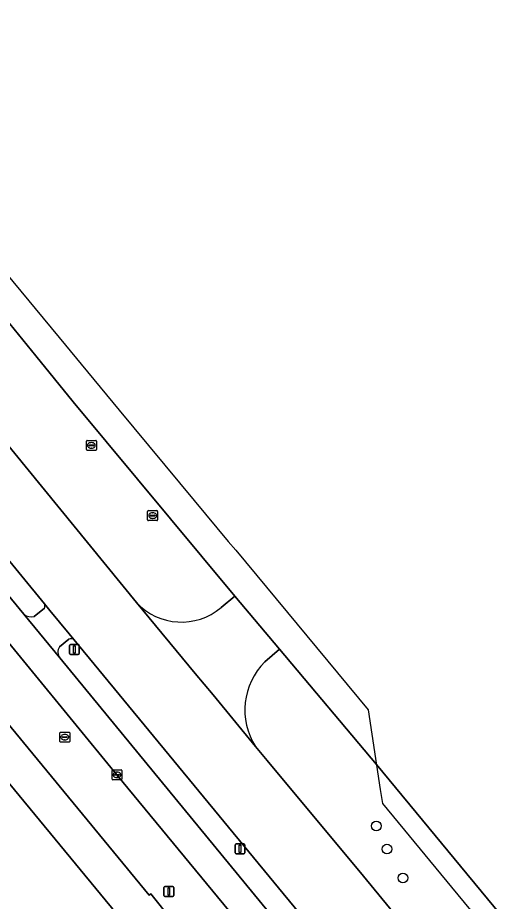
# Model space of a CAD drawing. Extents: x 156141 to 158132, y 385651 to 388333.
# Drawn here: x 157111.5 to 157159.6, y 387051.3 to 387140.3 of the extents above; entities that cross this region are included whole.
import ezdxf

# ---------------------------------------------------------------- set-up
doc = ezdxf.new("R2010")
doc.units = 0
for name, color, linetype in [('IMGEO_Berm_gesloten', 7, 'Continuous'), ('IMGEO_Berm_groen', 7, 'Continuous'), ('IMGEO_Boom', 7, 'Continuous'), ('IMGEO_Erf', 7, 'Continuous'), ('IMGEO_Fietspad_gesloten', 7, 'Continuous'), ('IMGEO_Hek', 7, 'Continuous'), ('IMGEO_Kolk', 7, 'Continuous'), ('IMGEO_Lichtmast', 7, 'Continuous'), ('IMGEO_Rijbaan_lokaal_gesloten', 7, 'Continuous'), ('IMGEO_Rijbaan_lokaal_open', 7, 'Continuous'), ('IMGEO_Rioolput', 7, 'Continuous'), ('IMGEO_Voetpad_gesloten', 7, 'Continuous')]:
    doc.layers.add(name, color=color, linetype=linetype)

msp = doc.modelspace()

# ---------------------------------------------------------------- linework, layer by layer
at = {"layer": 'IMGEO_Berm_gesloten'}
for points in [[(157114.164, 387081.256), (157106.958, 387090.013)], [(157105.518, 387088.158), (157112.066, 387080.211)], [(157113.136, 387079.992), (157114.158, 387080.833)], [(157116.617, 387077.703), (157115.674, 387076.93)], [(157151.816, 387035.618), (157144.847, 387044.064), (157117.104, 387077.688)], [(157115.708, 387075.817), (157143.058, 387042.561), (157147.405, 387037.276)]]:
    msp.add_lwpolyline(points, dxfattribs=at)
for centre, radius, start, end in [((157113.664, 387081.052), 0.54, 336.12935, 22.24535), ((157112.84, 387081.269), 1.311, 233.80686, 283.05886), ((157116.846, 387077.215), 0.539, 61.37155, 115.10005), ((157116.449, 387076.397), 0.94, 145.44741, 218.05206)]:
    msp.add_arc(centre, radius, start, end, dxfattribs=at)
at = {"layer": 'IMGEO_Berm_groen'}
for points in [[(157071.23, 387144.111), (157076.164, 387138.508), (157083.422, 387129.976), (157101.791, 387107.807), (157106.198, 387102.464), (157123.421, 387081.401)], [(157057.764, 387136.601), (157056.488, 387135.39), (157065.427, 387124.277), (157072.384, 387115.628), (157084.853, 387100.371), (157091.865, 387091.792), (157124.727, 387051.938), (157124.865, 387052.05), (157127.143, 387049.253), (157127.008, 387049.143), (157129.178, 387046.529), (157129.348, 387046.654), (157137.214, 387037.654), (157168.24, 387000), (157241.165, 386912.065), (157242.501, 386913.018), (157170.76, 387000), (157164.67, 387007.384)], [(157131.967, 387080.89), (157133.358, 387082.049), (157117.052, 387101.622), (157113.294, 387106.234), (157099.287, 387123.425)], [(157148.691, 387031.016), (157148.541, 387031.183), (157148.425, 387031.279), (157140.75, 387040.623), (157133.334, 387049.652), (157121.465, 387064.047), (157108.208, 387080.174), (157095.114, 387096.083), (157086.194, 387106.902), (157080.024, 387114.424), (157074.475, 387121.125), (157073.27, 387122.584)], [(157147.616, 387065.08), (157137.838, 387076.718), (157136.354, 387075.424)], [(157135.437, 387066.895), (157136.596, 387065.483), (157146.3, 387053.843), (157150.473, 387048.788), (157190.741, 387000), (157199.687, 386989.114), (157202.585, 386991.632), (157204.434, 386993.239), (157205.958, 386994.563), (157147.616, 387065.08)]]:
    msp.add_lwpolyline(points, dxfattribs=at)
for centre, radius, start, end in [((157127.964, 387085.657), 6.225, 223.13052, 310.02573), ((157141.209, 387070.588), 6.852, 135.11318, 212.6136)]:
    msp.add_arc(centre, radius, start, end, dxfattribs=at)
at = {"layer": 'IMGEO_Boom'}
for centre in [(157147.61, 387058.901), (157148.679, 387056.566), (157150.286, 387053.664)]:
    msp.add_circle(centre, 0.489, dxfattribs=at)
at = {"layer": 'IMGEO_Erf'}
for points in [[(157163.977, 387278.108), (157146.201, 387263.458), (157153.665, 387254.544), (157114.581, 387221.744), (157112.914, 387223.48), (157057.621, 387174.266), (157062.426, 387168.42), (157073.956, 387154.391), (157085.704, 387140.096), (157099.287, 387123.425), (157113.294, 387106.234), (157117.052, 387101.622), (157133.358, 387082.049), (157137.838, 387076.718), (157147.616, 387065.08), (157205.958, 386994.563)], [(157284.192, 386849.459), (157288.716, 386853.161), (157259.099, 386889.064), (157240.867, 386911.803), (157241.165, 386912.065), (157168.24, 387000), (157137.214, 387037.654), (157129.348, 387046.654), (157129.178, 387046.529), (157127.008, 387049.143), (157127.143, 387049.253), (157124.865, 387052.05), (157124.727, 387051.938), (157091.865, 387091.792), (157084.853, 387100.371), (157072.384, 387115.628), (157065.427, 387124.277), (157056.488, 387135.39), (157053.949, 387138.526), (157050.664, 387135.786), (157078.507, 387102.046), (157081.951, 387097.872), (157229.849, 386918.644), (157160.826, 386861.484)]]:
    msp.add_lwpolyline(points, dxfattribs=at)
at = {"layer": 'IMGEO_Fietspad_gesloten'}
for points in [[(157157.414, 387025.136), (157156.383, 387026.355), (157147.405, 387037.276), (157143.058, 387042.561), (157115.708, 387075.817), (157112.066, 387080.211), (157105.518, 387088.158), (157103.436, 387090.729), (157103.311, 387090.885), (157102.839, 387091.472), (157100.595, 387094.175), (157093.327, 387102.987), (157076.849, 387123.021), (157076.031, 387123.995)], [(157073.27, 387122.584), (157074.475, 387121.125), (157080.024, 387114.424), (157086.194, 387106.902), (157095.114, 387096.083), (157108.208, 387080.174), (157121.465, 387064.047), (157133.334, 387049.652), (157140.75, 387040.623), (157148.425, 387031.279), (157148.541, 387031.183), (157148.691, 387031.016), (157154.778, 387023.638)]]:
    msp.add_lwpolyline(points, dxfattribs=at)
at = {"layer": 'IMGEO_Hek'}
for points in [[(157053.553, 387133.028), (157054.516, 387133.828), (157080.175, 387102.467), (157090.407, 387090.578), (157091.865, 387091.792), (157124.727, 387051.938)], [(157095.305, 387124.991), (157104.658, 387121.314), (157115.634, 387108.084)], [(157115.634, 387108.084), (157118.497, 387104.633)], [(157118.497, 387104.633), (157121.698, 387100.785)], [(157121.698, 387100.785), (157129.252, 387091.686)], [(157129.252, 387091.686), (157132.68, 387087.556)], [(157132.68, 387087.556), (157133.434, 387086.673)], [(157133.434, 387086.673), (157146.774, 387070.577), (157148.003, 387062.558)], [(157148.003, 387062.558), (157148.216, 387061.169)], [(157148.216, 387061.169), (157155.182, 387052.742)], [(157155.182, 387052.742), (157198.78, 387000)]]:
    msp.add_lwpolyline(points, dxfattribs=at)
at = {"layer": 'IMGEO_Kolk'}
for p, q in [((157118.396, 387096.801), (157118.396, 387097.653)), ((157118.471, 387097.727), (157119.323, 387097.727)), ((157118.655, 387097.221), (157118.655, 387097.233)), ((157119.093, 387097.184), (157118.695, 387097.184)), ((157118.698, 387097.27), (157119.096, 387097.27)), ((157118.907, 387096.947), (157118.882, 387096.947)), ((157118.884, 387097.507), (157118.909, 387097.507)), ((157119.139, 387097.233), (157119.139, 387097.221)), ((157119.397, 387097.653), (157119.397, 387096.801)), ((157119.323, 387096.727), (157118.471, 387096.727)), ((157124.557, 387089.726), (157124.557, 387090.578)), ((157124.632, 387090.652), (157125.484, 387090.652)), ((157124.816, 387090.146), (157124.816, 387090.158)), ((157125.254, 387090.109), (157124.856, 387090.109)), ((157124.859, 387090.195), (157125.257, 387090.195)), ((157125.068, 387089.872), (157125.043, 387089.872)), ((157125.045, 387090.432), (157125.07, 387090.432)), ((157125.3, 387090.158), (157125.3, 387090.146)), ((157125.558, 387090.578), (157125.558, 387089.726)), ((157125.484, 387089.652), (157124.632, 387089.652)), ((157120.967, 387063.621), (157120.967, 387064.473)), ((157121.042, 387064.547), (157121.894, 387064.547)), ((157121.226, 387064.041), (157121.226, 387064.053)), ((157121.664, 387064.004), (157121.266, 387064.004)), ((157121.269, 387064.09), (157121.667, 387064.09)), ((157121.455, 387064.327), (157121.48, 387064.327)), ((157121.71, 387064.053), (157121.71, 387064.041)), ((157121.968, 387064.473), (157121.968, 387063.621)), ((157121.894, 387063.547), (157121.042, 387063.547)), ((157121.478, 387063.767), (157121.453, 387063.767))]:
    msp.add_line(p, q, dxfattribs=at)
for points in [[(157118.396, 387096.801), (157118.396, 387097.653)], [(157118.471, 387097.727), (157119.323, 387097.727)], [(157119.397, 387097.653), (157119.397, 387096.801)], [(157119.323, 387096.727), (157118.471, 387096.727)], [(157124.557, 387089.726), (157124.557, 387090.578)], [(157124.632, 387090.652), (157125.484, 387090.652)], [(157125.558, 387090.578), (157125.558, 387089.726)], [(157125.484, 387089.652), (157124.632, 387089.652)], [(157120.967, 387063.621), (157120.967, 387064.473)], [(157121.042, 387064.547), (157121.894, 387064.547)], [(157121.968, 387064.473), (157121.968, 387063.621)], [(157121.894, 387063.547), (157121.042, 387063.547)]]:
    msp.add_lwpolyline(points, dxfattribs=at)
for centre, radius, start, end in [((157118.473, 387097.651), 0.0765, 91.55205, 178.44795), ((157118.473, 387097.651), 0.0765, 91.55205, 178.44795), ((157118.695, 387097.23), 0.0403, 85.87752, 175.75265), ((157118.692, 387097.22), 0.0366, 178.93798, 274.71019), ((157119.096, 387097.227), 0.043, 264.86636, 352.45326), ((157119.1, 387097.232), 0.0386, 1.73085, 96.63898), ((157119.321, 387097.651), 0.0765, 1.55205, 88.44795), ((157119.321, 387097.651), 0.0765, 1.55205, 88.44795), ((157118.473, 387096.803), 0.0765, 181.55205, 268.44795), ((157118.473, 387096.803), 0.0765, 181.55205, 268.44795), ((157119.321, 387096.803), 0.0765, 271.55205, 358.44795), ((157119.321, 387096.803), 0.0765, 271.55205, 358.44795), ((157124.634, 387090.576), 0.0765, 91.55205, 178.44795), ((157124.634, 387090.576), 0.0765, 91.55205, 178.44795), ((157124.856, 387090.155), 0.0403, 85.87752, 175.75265), ((157124.853, 387090.145), 0.0366, 178.93798, 274.71019), ((157125.257, 387090.152), 0.043, 264.86636, 352.45326), ((157125.261, 387090.157), 0.0386, 1.73085, 96.63898), ((157125.482, 387090.576), 0.0765, 1.55205, 88.44795), ((157125.482, 387090.576), 0.0765, 1.55205, 88.44795), ((157124.634, 387089.728), 0.0765, 181.55205, 268.44795), ((157124.634, 387089.728), 0.0765, 181.55205, 268.44795), ((157125.482, 387089.728), 0.0765, 271.55205, 358.44795), ((157125.482, 387089.728), 0.0765, 271.55205, 358.44795), ((157121.044, 387064.471), 0.0765, 91.55205, 178.44795), ((157121.044, 387064.471), 0.0765, 91.55205, 178.44795), ((157121.266, 387064.05), 0.0403, 85.87752, 175.75265), ((157121.263, 387064.04), 0.0366, 178.93798, 274.71019), ((157121.667, 387064.047), 0.043, 264.86636, 352.45326), ((157121.671, 387064.052), 0.0386, 1.73085, 96.63898), ((157121.892, 387064.471), 0.0765, 1.55205, 88.44795), ((157121.892, 387064.471), 0.0765, 1.55205, 88.44795), ((157121.044, 387063.623), 0.0765, 181.55205, 268.44795), ((157121.044, 387063.623), 0.0765, 181.55205, 268.44795), ((157121.892, 387063.623), 0.0765, 271.55205, 358.44795), ((157121.892, 387063.623), 0.0765, 271.55205, 358.44795)]:
    msp.add_arc(centre, radius, start, end, dxfattribs=at)
for centre, major_axis, ratio, start_param, end_param in [((157118.883, 387097.227), (-0.387, 0.002), 0.722429, 4.712389, 7.853982), ((157118.908, 387097.227), (-0.39, 0.002), 0.717154, 1.570796, 4.712389), ((157125.044, 387090.152), (-0.387, 0.002), 0.722429, 4.712389, 7.853982), ((157125.069, 387090.152), (-0.39, 0.002), 0.717154, 1.570796, 4.712389), ((157121.454, 387064.047), (-0.387, 0.002), 0.722429, 4.712389, 7.853982), ((157121.479, 387064.047), (-0.39, 0.002), 0.717154, 1.570796, 4.712389)]:
    msp.add_ellipse(centre, major_axis=major_axis, ratio=ratio, start_param=start_param, end_param=end_param, dxfattribs=at)
at = {"layer": 'IMGEO_Lichtmast'}
for p, q in [((157116.682, 387076.275), (157116.682, 387077.075)), ((157116.682, 387077.075), (157116.682, 387076.275)), ((157116.782, 387077.175), (157117.572, 387077.175)), ((157117.572, 387077.175), (157116.782, 387077.175)), ((157117.672, 387077.075), (157117.672, 387076.275)), ((157117.672, 387076.275), (157117.672, 387077.075)), ((157117.572, 387076.175), (157116.782, 387076.175)), ((157116.782, 387076.175), (157117.572, 387076.175)), ((157133.376, 387056.19), (157133.376, 387056.99)), ((157133.376, 387056.99), (157133.376, 387056.19)), ((157133.476, 387057.09), (157134.266, 387057.09)), ((157134.266, 387057.09), (157133.476, 387057.09)), ((157134.366, 387056.99), (157134.366, 387056.19)), ((157134.366, 387056.19), (157134.366, 387056.99)), ((157134.266, 387056.09), (157133.476, 387056.09)), ((157133.476, 387056.09), (157134.266, 387056.09)), ((157126.203, 387051.889), (157126.203, 387052.689)), ((157126.203, 387052.689), (157126.203, 387051.889)), ((157126.303, 387052.789), (157127.093, 387052.789)), ((157127.093, 387052.789), (157126.303, 387052.789)), ((157127.193, 387052.689), (157127.193, 387051.889)), ((157127.193, 387051.889), (157127.193, 387052.689)), ((157127.093, 387051.789), (157126.303, 387051.789)), ((157126.303, 387051.789), (157127.093, 387051.789))]:
    msp.add_line(p, q, dxfattribs=at)
for points in [[(157117.102, 387077.05), (157117.252, 387077.05), (157117.252, 387076.3), (157117.102, 387076.3), (157117.102, 387077.05)], [(157133.796, 387056.965), (157133.946, 387056.965), (157133.946, 387056.215), (157133.796, 387056.215), (157133.796, 387056.965)], [(157126.623, 387052.664), (157126.773, 387052.664), (157126.773, 387051.914), (157126.623, 387051.914), (157126.623, 387052.664)]]:
    msp.add_lwpolyline(points, dxfattribs=at)
for centre, start, end in [((157116.782, 387077.075), 90, 180), ((157116.782, 387077.075), 90, 180), ((157117.572, 387077.075), 0, 90), ((157117.572, 387077.075), 360, 90), ((157116.782, 387076.275), 180, 270), ((157116.782, 387076.275), 180, 270), ((157117.572, 387076.275), 270, 0), ((157117.572, 387076.275), 270, 0), ((157133.476, 387056.99), 90, 180), ((157133.476, 387056.99), 90, 180), ((157134.266, 387056.99), 0, 90), ((157134.266, 387056.99), 360, 90), ((157133.476, 387056.19), 180, 270), ((157133.476, 387056.19), 180, 270), ((157134.266, 387056.19), 270, 0), ((157134.266, 387056.19), 270, 0), ((157126.303, 387052.689), 90, 180), ((157126.303, 387052.689), 90, 180), ((157127.093, 387052.689), 0, 90), ((157127.093, 387052.689), 360, 90), ((157126.303, 387051.889), 180, 270), ((157126.303, 387051.889), 180, 270), ((157127.093, 387051.889), 270, 0), ((157127.093, 387051.889), 270, 0)]:
    msp.add_arc(centre, 0.1, start, end, dxfattribs=at)
at = {"layer": 'IMGEO_Rijbaan_lokaal_gesloten'}
for points in [[(157219.963, 386964.438), (157203.248, 386984.78), (157199.687, 386989.114), (157190.741, 387000), (157150.473, 387048.788), (157146.3, 387053.843), (157136.596, 387065.483), (157135.437, 387066.895), (157131.155, 387072.113), (157129.363, 387074.25), (157123.421, 387081.401), (157106.198, 387102.464), (157101.791, 387107.807), (157083.422, 387129.976), (157076.164, 387138.508), (157071.23, 387144.111)], [(157065.75, 387139.413), (157067.235, 387137.684), (157073.21, 387130.7), (157078.233, 387124.756), (157089.15, 387111.653), (157095.355, 387104.128), (157095.454, 387104.008), (157102.51, 387095.375), (157103.276, 387094.438), (157104.273, 387093.263), (157104.599, 387092.863), (157105.035, 387092.328), (157105.465, 387091.799), (157106.419, 387090.668), (157106.958, 387090.013), (157114.164, 387081.256), (157114.695, 387080.61), (157116.632, 387078.261), (157117.104, 387077.688), (157144.847, 387044.064)]]:
    msp.add_lwpolyline(points, dxfattribs=at)
at = {"layer": 'IMGEO_Rijbaan_lokaal_open'}
for points in [[(157160.826, 386861.484), (157229.849, 386918.644), (157081.951, 387097.872), (157078.507, 387102.046), (157072.837, 387097.374), (157076.276, 387093.238), (157099.261, 387065.597)], [(157133.358, 387082.049), (157131.967, 387080.89)], [(157136.354, 387075.424), (157137.838, 387076.718), (157133.358, 387082.049)], [(157123.421, 387081.401), (157129.363, 387074.25), (157131.155, 387072.113), (157135.437, 387066.895)]]:
    msp.add_lwpolyline(points, dxfattribs=at)
for centre, radius, start, end in [((157127.964, 387085.657), 6.225, 223.13052, 310.02573), ((157141.209, 387070.588), 6.852, 135.11318, 212.6136)]:
    msp.add_arc(centre, radius, start, end, dxfattribs=at)
at = {"layer": 'IMGEO_Rioolput'}
for p, q in [((157115.709, 387067.416), (157115.709, 387068.268)), ((157115.784, 387068.342), (157116.636, 387068.342)), ((157115.968, 387067.836), (157115.968, 387067.848)), ((157116.406, 387067.799), (157116.008, 387067.799)), ((157116.011, 387067.885), (157116.409, 387067.885)), ((157116.22, 387067.562), (157116.195, 387067.562)), ((157116.197, 387068.122), (157116.222, 387068.122)), ((157116.452, 387067.848), (157116.452, 387067.836)), ((157116.71, 387068.268), (157116.71, 387067.416)), ((157116.636, 387067.342), (157115.784, 387067.342))]:
    msp.add_line(p, q, dxfattribs=at)
for points in [[(157115.709, 387067.416), (157115.709, 387068.268)], [(157115.784, 387068.342), (157116.636, 387068.342)], [(157116.71, 387068.268), (157116.71, 387067.416)], [(157116.636, 387067.342), (157115.784, 387067.342)]]:
    msp.add_lwpolyline(points, dxfattribs=at)
for centre, radius, start, end in [((157115.786, 387068.266), 0.0765, 91.55205, 178.44795), ((157115.786, 387068.266), 0.0765, 91.55205, 178.44795), ((157116.008, 387067.845), 0.0403, 85.87752, 175.75265), ((157116.005, 387067.835), 0.0366, 178.93798, 274.71019), ((157116.409, 387067.842), 0.043, 264.86636, 352.45326), ((157116.413, 387067.847), 0.0386, 1.73085, 96.63898), ((157116.634, 387068.266), 0.0765, 1.55205, 88.44795), ((157116.634, 387068.266), 0.0765, 1.55205, 88.44795), ((157115.786, 387067.418), 0.0765, 181.55205, 268.44795), ((157115.786, 387067.418), 0.0765, 181.55205, 268.44795), ((157116.634, 387067.418), 0.0765, 271.55205, 358.44795), ((157116.634, 387067.418), 0.0765, 271.55205, 358.44795)]:
    msp.add_arc(centre, radius, start, end, dxfattribs=at)
for centre, major_axis, ratio, start_param, end_param in [((157116.196, 387067.842), (-0.387, 0.002), 0.722429, 4.712389, 7.853982), ((157116.221, 387067.842), (-0.39, 0.002), 0.717154, 1.570796, 4.712389)]:
    msp.add_ellipse(centre, major_axis=major_axis, ratio=ratio, start_param=start_param, end_param=end_param, dxfattribs=at)
at = {"layer": 'IMGEO_Voetpad_gesloten'}
for points in [[(157114.695, 387080.61), (157114.164, 387081.256)], [(157112.066, 387080.211), (157115.708, 387075.817)], [(157114.158, 387080.833), (157113.136, 387079.992)], [(157117.104, 387077.688), (157116.632, 387078.261), (157114.695, 387080.61)], [(157115.674, 387076.93), (157116.617, 387077.703)]]:
    msp.add_lwpolyline(points, dxfattribs=at)
for centre, radius, start, end in [((157113.664, 387081.052), 0.54, 336.12935, 22.24535), ((157112.84, 387081.269), 1.311, 233.80686, 283.05886), ((157116.846, 387077.215), 0.539, 61.37155, 115.10005), ((157116.449, 387076.397), 0.94, 145.44741, 218.05206)]:
    msp.add_arc(centre, radius, start, end, dxfattribs=at)

doc.saveas('drawing.dxf')
